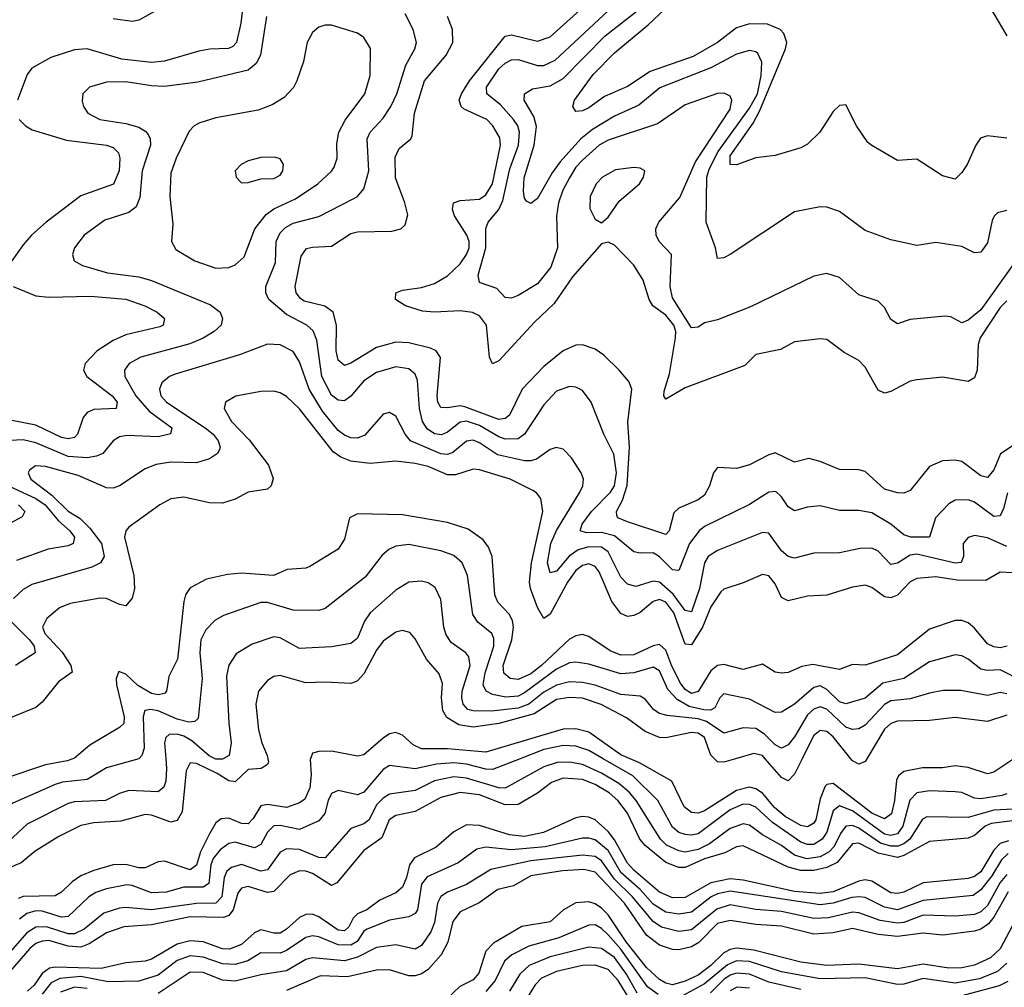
# Model space of a CAD drawing. Header units: inches. Extents: x 1308407 to 1441228, y 959628 to 1036311.
# Tile 466 of 656: x 1390800 to 1393863, y 989289 to 992301. Entities that reach past the tile are written whole.
import ezdxf

# ---------------------------------------------------------------- set-up
doc = ezdxf.new("R2010")
doc.units = ezdxf.units.IN
doc.header["$MEASUREMENT"] = 0
doc.layers.add('B3998', color=7, linetype='Continuous')
doc.layers.add('B3999', color=7, linetype='Continuous')

msp = doc.modelspace()

# ---------------------------------------------------------------- linework, layer by layer
at = {"layer": 'B3998', "color": 5}
for points, elevation in [([(1391170.5, 990000), (1391170, 989999.4), (1391070, 989971.9), (1391010, 989935.2), (1390932.4, 989927.6), (1390910, 989919.6), (1390778.4, 989861.6), (1390708.7, 989811.3), (1390690, 989806.7), (1390550, 989825.4), (1390519, 989821), (1390492.6, 989807.4), (1390393.1, 989726.9), (1390330, 989706.4), (1390310, 989709.5), (1390290, 989724.5), (1390241.2, 989781.2), (1390170, 989829.3), (1390130, 989848.1), (1390110, 989852.3), (1390070, 989845.5), (1390040.2, 989830), (1390015.4, 989804.6), (1390000, 989743.6)], 2940), ([(1390964.6, 990000), (1390946.9, 989993.1), (1390879.4, 989980.6), (1390750, 989937.3), (1390730, 989925.7), (1390690, 989884.1), (1390670, 989879.2), (1390650, 989883.4), (1390570, 989920.6), (1390530, 989925.4), (1390490, 989918), (1390391.3, 989868.7), (1390339.8, 989820.2), (1390310, 989803.9), (1390270.5, 989809.5), (1390230, 989826.5), (1390090, 989924.2), (1390050, 989941.9), (1390030, 989942.6), (1390009.3, 989930.7), (1390000, 989919.5)], 2920), ([(1391571.6, 990000), (1391573.5, 989990), (1391570, 989982), (1391550.3, 989970), (1391510, 989966.2), (1391470, 989928.5), (1391450, 989931.1), (1391414.4, 989954.4), (1391350, 989985), (1391330, 989987.5), (1391317.4, 989962.6), (1391304.7, 989835.3), (1391290, 989807.8), (1391270, 989802.3), (1391210, 989824.3), (1391190, 989826.9), (1391114.2, 989805.8), (1391030, 989800.1), (1390990, 989792.5), (1390921.7, 989758.3), (1390848.1, 989711.9), (1390804.3, 989675.7), (1390730, 989645.1)], 2980), ([(1391254.1, 990000), (1391256.7, 989970), (1391254.2, 989930), (1391248.4, 989911.6), (1391230, 989897.1), (1391139.3, 989900.7), (1391110, 989891.9), (1391066.4, 989870), (1390970, 989865.7), (1390950, 989860.7), (1390823.3, 989796.7), (1390750, 989728.8)], 2960), ([(1391703.8, 990000), (1391702.8, 989997.2), (1391705.9, 989950), (1391702.2, 989910), (1391686.2, 989873.8), (1391670, 989862.7), (1391630, 989848.5), (1391570, 989857.7), (1391550, 989853.7), (1391526.3, 989813.7), (1391510, 989797.9), (1391490, 989799), (1391450, 989814.8), (1391426.5, 989813.5), (1391410, 989800.5), (1391390, 989765.9), (1391361.9, 989710), (1391350, 989668.8), (1391330, 989654.7), (1391250, 989680.9), (1391230, 989678.7), (1391190, 989660.7), (1391170, 989660.2), (1391129.4, 989670.6), (1391090, 989669.6), (1391030, 989652.7), (1390990, 989636), (1390963.1, 989616.9), (1390930, 989584.4), (1390910, 989573.3), (1390810, 989570.8), (1390795.2, 989564.8)], 3020), ([(1392356.1, 990000), (1392270, 989966.9), (1392250, 989967.6), (1392190, 989983.5), (1392150, 989987.2), (1392096.4, 989983.6), (1392030, 989969), (1391950, 989978.7), (1391930, 989966.9), (1391870, 989896.2), (1391850, 989887.7), (1391790, 989901.2), (1391770, 989891.4), (1391758.8, 989870), (1391748.7, 989830), (1391730, 989806.4), (1391670, 989780.3), (1391610, 989791.8), (1391590, 989790.8), (1391570, 989771.6), (1391550, 989732.7), (1391530, 989723), (1391470, 989740.6), (1391450, 989735.8), (1391423.6, 989716.4), (1391401.9, 989690), (1391394.3, 989670), (1391388.1, 989611.9), (1391370, 989599.8), (1391310, 989600.1), (1391254.8, 989585.2), (1391210, 989583), (1391150, 989605.4), (1391132.8, 989607.2), (1391070, 989595.4), (1391036.3, 989583.7), (1391014.7, 989570), (1390950, 989509.3), (1390930, 989506.7), (1390870, 989526), (1390850, 989526.7), (1390821.6, 989518.4), (1390799.3, 989500.7)], 3040), ([(1391432.2, 990000), (1391430, 989998.8), (1391410, 989999), (1391407.8, 990000)], 2960), ([(1393870, 989890.8), (1393854.5, 989885.5), (1393790, 989875.2), (1393770, 989877.6), (1393730, 989894.9), (1393710, 989897), (1393630, 989899.9), (1393590, 989893.5), (1393568.6, 989871.4), (1393546.6, 989790), (1393530, 989765.9), (1393510, 989760.8), (1393490, 989765.5), (1393390, 989837.4), (1393350, 989853.9), (1393330, 989837.7), (1393310, 989771.1), (1393296.4, 989750), (1393270, 989733.6), (1393250, 989732.9), (1393230, 989740.9), (1393141.3, 989801.3), (1393090, 989848.9), (1393070, 989857.6), (1393050, 989858.3), (1393010, 989841.3), (1392910, 989766.8), (1392890, 989762.1), (1392870, 989764.5), (1392850, 989770.7), (1392830, 989786.6), (1392784.5, 989870), (1392706.7, 989946.7), (1392614.9, 990000)], 3040), ([(1393892.7, 990000), (1393830, 989958.7), (1393810, 989953.4), (1393750, 989972.9), (1393710, 989977.6), (1393670, 989972.1), (1393608.4, 989971.6), (1393550, 989960.6), (1393533.2, 989946.8), (1393526.9, 989933.1), (1393521.2, 989870), (1393511.5, 989828.5), (1393490, 989812.6), (1393450, 989830.2), (1393330, 989923.2), (1393310, 989920.1), (1393305.8, 989914.2), (1393290, 989875), (1393276.2, 989810), (1393270, 989799.2), (1393250, 989788.3), (1393230, 989792.7), (1393180.7, 989820.7), (1393148.2, 989848.2), (1393110, 989893.4), (1393090, 989906.7), (1393070, 989911.2), (1393030, 989900.9), (1392930, 989837.5), (1392910, 989830.6), (1392890, 989832.4), (1392866.8, 989850), (1392828.4, 989930), (1392727.4, 989987.4), (1392698.8, 990000)], 3020), ([(1393026.6, 990000), (1392990, 989989.5), (1392970, 989990.5), (1392960.9, 990000)], 2980), ([(1393233.7, 990000), (1393210, 989952.4), (1393190, 989931.6), (1393170, 989941.8), (1393119, 990000)], 2980), ([(1393434.9, 990000), (1393430, 989991.9), (1393410, 989983), (1393390, 989994), (1393385.1, 990000)], 2980), ([(1393890, 989843), (1393830, 989840.2), (1393750, 989817), (1393621.2, 989818.8), (1393608.1, 989811.9), (1393568.8, 989750), (1393550, 989735.4), (1393531.6, 989728.4), (1393510, 989727.8), (1393477.2, 989737.2), (1393410, 989784.1), (1393390, 989792.4), (1393370, 989790.3), (1393352.7, 989767.3), (1393333.4, 989726.6), (1393318.1, 989710), (1393290, 989694.9), (1393248.5, 989688.5), (1393210, 989700.4), (1393169.6, 989729.6), (1393110, 989762.9), (1393070, 989793), (1393050, 989797.7), (1393010, 989783.3), (1392945.3, 989734.7), (1392910, 989717.7), (1392870, 989709.7), (1392850, 989713.6), (1392811.5, 989731.5), (1392793.4, 989750), (1392717.4, 989870), (1392695.6, 989895.6), (1392663.3, 989923.3), (1392610, 989955.4), (1392550, 989982), (1392510, 989989.7), (1392471.8, 989988.2), (1392430, 989974.9), (1392310, 989908.2), (1392290, 989909.2), (1392190, 989939.2), (1392150, 989944.1), (1392090, 989931.7), (1392030, 989901.3), (1391950, 989889.9), (1391930, 989877.5), (1391910, 989856.6), (1391887.2, 989810), (1391870, 989797), (1391830, 989783), (1391750, 989691.7), (1391730, 989692.5), (1391670, 989717.9), (1391630, 989719.9), (1391610, 989709.4), (1391570, 989654.5), (1391550, 989650.3), (1391490, 989670.6), (1391458.2, 989661.8), (1391444.4, 989650), (1391435.6, 989630), (1391428.2, 989570), (1391410, 989550.9), (1391350, 989549.1), (1391210, 989530), (1391130, 989537.5), (1391110, 989534.9), (1391061.1, 989518.9), (1391000.1, 989470), (1390970, 989454.7), (1390950, 989454.6), (1390883.3, 989476.7), (1390850, 989475.9), (1390821.8, 989458.1), (1390770, 989399.1)], 3060), ([(1393930, 989812.1), (1393821.4, 989798.6), (1393803.1, 989790), (1393770, 989761.6), (1393750, 989753.2), (1393630, 989742.4), (1393550, 989698.4), (1393530, 989693), (1393470, 989705.7), (1393410, 989737.1), (1393390, 989734.7), (1393343.1, 989676.9), (1393310, 989661.2), (1393270, 989651.9), (1393230, 989651.8), (1393190, 989662.4), (1393050, 989728.5), (1393030, 989726.1), (1392992.8, 989707.2), (1392930, 989688.8), (1392870, 989661.7), (1392850, 989661.4), (1392810, 989677.6), (1392745.7, 989730), (1392728.8, 989750), (1392690.4, 989830.4), (1392659.9, 989870), (1392633.6, 989893.6), (1392590, 989919.6), (1392550, 989935.8), (1392490, 989939.7), (1392453.5, 989926.5), (1392410, 989893.2), (1392350, 989857.6), (1392310, 989856.2), (1392230, 989888.1), (1392170, 989895), (1392110, 989879.9), (1392030, 989835.7), (1391970, 989823.5), (1391949.1, 989810), (1391926.5, 989753.5), (1391870, 989714.1), (1391786.2, 989613.8), (1391770, 989605.8), (1391710, 989643.3), (1391690, 989650.6), (1391670, 989651), (1391641.5, 989638.5), (1391590, 989586.9), (1391570, 989583.7), (1391510, 989602.7), (1391490, 989597.7), (1391478.2, 989581.8), (1391463.3, 989530), (1391450, 989512.6), (1391433.9, 989506.1), (1391330, 989508.1), (1391210, 989483.3), (1391123.5, 989476.5), (1391070, 989457.8), (1391016.1, 989423.9), (1390990, 989413.7), (1390950, 989416.4), (1390890, 989433.9), (1390870, 989432.7), (1390850, 989424.8), (1390830.8, 989409.2), (1390770, 989338.9)], 3080), ([(1393875.2, 989744.8), (1393850, 989735.8), (1393830, 989715.7), (1393790, 989648.3), (1393770, 989633.7), (1393750, 989627.3), (1393610, 989613.7), (1393550, 989585.2), (1393530, 989580.8), (1393510, 989582.8), (1393450, 989618.5), (1393430, 989622.8), (1393410, 989618.9), (1393330, 989585.7), (1393290, 989580.2), (1393210, 989586.7), (1393050, 989621.6), (1393010, 989626.2), (1392950, 989613.3), (1392870, 989568.3), (1392830, 989567.4), (1392790, 989584.9), (1392710, 989653.7), (1392690, 989674.9), (1392650, 989748), (1392630, 989773.8), (1392590, 989809.6), (1392570, 989818.1), (1392550, 989819.9), (1392530, 989815.7), (1392429.4, 989770), (1392370, 989758.5), (1392323.5, 989763.5), (1392230, 989792.4), (1392190, 989794.2), (1392150, 989772.6), (1392095.3, 989724.7), (1392027.9, 989692.1), (1392012.2, 989670), (1392003.1, 989630), (1391990, 989599.9), (1391970, 989583.1), (1391919.7, 989560.3), (1391879.5, 989530), (1391850, 989517.4), (1391836.7, 989503.3), (1391823.4, 989476.6), (1391810, 989464.1), (1391790, 989466.8), (1391730, 989508.4), (1391710, 989515.8), (1391690, 989514.8), (1391670, 989505.4), (1391630, 989469.2), (1391610, 989457.6), (1391590, 989457.4), (1391550, 989467.6), (1391530, 989458.5), (1391490, 989422.3), (1391452.5, 989407.5), (1391430, 989408.5), (1391370, 989430), (1391330, 989433.7), (1391290, 989422.7), (1391210, 989376.6), (1391190, 989370.2), (1391130, 989365.1), (1391053, 989347), (1390910, 989351.3), (1390892.2, 989347.8), (1390870, 989331.4), (1390844.7, 989295.3), (1390823.6, 989276.4)], 3120), ([(1393874.8, 989705.2), (1393854.1, 989685.9), (1393824.1, 989635.9), (1393790, 989591.7), (1393766, 989574), (1393610, 989559.2), (1393530, 989530), (1393490, 989538.1), (1393430, 989567.7), (1393410.2, 989570.2), (1393388.2, 989568.2), (1393330, 989550), (1393290, 989545.3), (1393010, 989587.6), (1392970, 989579.5), (1392950.5, 989570), (1392890, 989522.5), (1392850, 989515.8), (1392810, 989523), (1392770, 989547.1), (1392730, 989592.9), (1392670, 989645.5), (1392630, 989714.3), (1392590, 989747.2), (1392570, 989753.3), (1392550, 989752.7), (1392434.2, 989725.8), (1392330, 989716.3), (1392250, 989724.9), (1392221.9, 989718.1), (1392164.1, 989675.9), (1392067.7, 989632.3), (1392050, 989609.8), (1392036.9, 989530), (1392030, 989518.1), (1392010, 989507.9), (1391950, 989497.1), (1391880.1, 989470), (1391870, 989463.4), (1391849.2, 989430.8), (1391830, 989419.6), (1391790, 989421.3), (1391730, 989446.1), (1391710, 989448.9), (1391690, 989443.7), (1391630, 989403.4), (1391610, 989394.9), (1391550, 989395.7), (1391509.4, 989370.6), (1391470, 989359.1), (1391430, 989362.1), (1391370, 989382.8), (1391330, 989386.3), (1391290, 989371.8), (1391230, 989326.6), (1391170, 989308.1), (1391074.7, 989305.3), (1390990, 989322.5), (1390924.3, 989315.7), (1390897.9, 989302.1), (1390870, 989267.2)], 3140), ([(1393870, 989640.1), (1393850, 989614.5), (1393810, 989543.1), (1393790, 989523.4), (1393770, 989515.2), (1393710.1, 989509.9), (1393610, 989512.7), (1393550, 989490.6), (1393530, 989488), (1393476.5, 989496.5), (1393410, 989520.2), (1393390, 989523), (1393315.4, 989504.7), (1393270, 989502.5), (1393170, 989524.4), (1393090, 989530.4), (1393010, 989545), (1392967.9, 989532.1), (1392890, 989467.2), (1392850, 989461.8), (1392796.3, 989476.3), (1392770, 989493), (1392706.4, 989570), (1392650, 989625), (1392610, 989681.8), (1392590, 989695.3), (1392550, 989700.3), (1392390, 989682.7), (1392264.9, 989655.1), (1392190, 989608.8), (1392130, 989584.5), (1392110, 989570.8), (1392099.6, 989550), (1392089.8, 989490.2), (1392078.6, 989461.5), (1392050, 989418.3), (1392030, 989406.9), (1391970, 989420.8), (1391910, 989412.8), (1391850, 989382), (1391810, 989370.5), (1391710, 989380.4), (1391690, 989374.8), (1391630, 989339.5), (1391550, 989327.3), (1391470, 989307.7), (1391430, 989311.1), (1391370, 989334.3), (1391330, 989335.9), (1391230.6, 989269.4)], 3160), ([(1393874.4, 989585.6), (1393830, 989507.1), (1393813.6, 989486.4), (1393790, 989469.7), (1393770, 989462.9), (1393671.1, 989451.1), (1393610, 989456.7), (1393530, 989446.8), (1393470, 989453), (1393390, 989471.8), (1393330, 989457.8), (1393270, 989454.2), (1393170, 989479), (1393090, 989484.6), (1393010, 989496.6), (1392970, 989487.5), (1392911.9, 989428.1), (1392890, 989415.1), (1392850, 989405.7), (1392830, 989406.6), (1392790, 989419.8), (1392750, 989451.2), (1392680.8, 989550), (1392590, 989647.3), (1392555, 989655), (1392488.7, 989651.3), (1392390, 989636.1), (1392335.9, 989604.1), (1392287, 989593), (1392228.5, 989551.5), (1392170, 989523.9), (1392146.6, 989493.4), (1392131, 989429), (1392110.5, 989390), (1392070, 989344.3), (1392050, 989330.3), (1392030, 989324.2), (1392010, 989324.8), (1391950, 989342.7), (1391910, 989341.6), (1391818.9, 989321.1), (1391735.7, 989324.3), (1391630, 989279.1)], 3180), ([(1393905.9, 989514.1), (1393850, 989408.3), (1393819.5, 989380.5), (1393770, 989357.2), (1393730, 989348.9), (1393690, 989347.8), (1393610, 989360.6), (1393530, 989346.3), (1393410, 989360.8), (1393310, 989356.5), (1393230, 989367.2), (1393083.7, 989403.7), (1393030, 989410.4), (1393010, 989406.6), (1392990, 989395.7), (1392950, 989356.5), (1392910, 989326.9), (1392870, 989307.5), (1392830, 989296.5), (1392810, 989301.3), (1392790, 989313.2), (1392750, 989349.9), (1392685.9, 989430), (1392630, 989514.4), (1392610, 989535.1), (1392590, 989548.5), (1392570, 989554.6), (1392530, 989551.3), (1392491.5, 989530), (1392450, 989492.3), (1392362.2, 989477.8), (1392273.8, 989426.2), (1392250, 989401.5), (1392227.7, 989332.3), (1392210, 989312), (1392169.3, 989290.7), (1392127.8, 989252.2)], 3220), ([(1392786.2, 989266.2), (1392752.5, 989290), (1392670, 989407.3), (1392630, 989452), (1392610, 989472), (1392590, 989482.6), (1392570, 989482.3), (1392477.3, 989442.7), (1392383, 989417), (1392330.7, 989389.3), (1392308, 989370), (1392279.1, 989310), (1392250, 989275.4)], 3240), ([(1392720.3, 989270), (1392687.4, 989330), (1392650, 989381.8), (1392610, 989409.1), (1392570, 989413.3), (1392450, 989383.1), (1392384, 989356), (1392355.2, 989330), (1392323.7, 989276.3)], 3260), ([(1392710, 989229.6), (1392661.7, 989310), (1392630, 989344.1), (1392590, 989357.4), (1392550, 989356.7), (1392470, 989338.1), (1392423.3, 989316.7), (1392403.3, 989296.7), (1392374.3, 989250)], 3280), ([(1393870, 989363.9), (1393841.7, 989338.3), (1393785, 989315), (1393710, 989301), (1393610, 989316), (1393550, 989298.6), (1393530, 989297.7), (1393430, 989318.4), (1393290, 989315.4), (1393170, 989336.6), (1393070, 989368.6), (1393030, 989371.3), (1393001.8, 989358.2), (1392930, 989299.2), (1392850, 989255.5)], 3240), ([(1393230, 989281.9), (1393130, 989305.1), (1393070, 989329.1), (1393030, 989332.5), (1393010, 989325.9), (1392990, 989312.4), (1392949, 989271)], 3260), ([(1393873.5, 989306.5), (1393846.3, 989293.7), (1393730, 989262.5)], 3260), ([(1391010, 989285.4), (1390970, 989289.3), (1390926.2, 989273.8)], 3160), ([(1393070, 989286.2), (1393031, 989289), (1393010, 989277.4)], 3280)]:
    msp.add_lwpolyline(points, dxfattribs=dict(at, elevation=elevation))
at = {"layer": 'B3999', "color": 5}
for points, elevation in [([(1393870, 991425.5), (1393850, 991404.2), (1393787.2, 991310), (1393781.3, 991290), (1393778.5, 991210), (1393770, 991186), (1393750, 991173.9), (1393670, 991187.7), (1393590, 991179.4), (1393570, 991175.5), (1393510, 991143.4), (1393490, 991137.5), (1393470, 991147.6), (1393430, 991218.5), (1393410, 991239.8), (1393364.1, 991264.1), (1393310, 991304.8), (1393290, 991307.6), (1393210, 991297.3), (1393166, 991274), (1393090, 991258.8), (1393055.7, 991224.3), (1392870, 991154.2), (1392810, 991119.2), (1392803.2, 991130), (1392804.5, 991144.5), (1392821.5, 991198.5), (1392839.7, 991310), (1392840.4, 991330), (1392835, 991350), (1392810, 991380.3), (1392769.3, 991410), (1392757.7, 991430), (1392738.8, 991490), (1392710, 991536.2), (1392650, 991599.2), (1392630, 991608.4), (1392610, 991603), (1392519.7, 991500.3), (1392462.5, 991417.5), (1392401, 991359), (1392290, 991238.6), (1392270, 991229), (1392261.5, 991250), (1392251.4, 991350), (1392230, 991379.2), (1392208.6, 991388.6), (1392170, 991394.8), (1392090, 991389.9), (1392053, 991393), (1391999.7, 991410), (1391968.9, 991430), (1391970, 991450.2), (1391990, 991458.7), (1392050, 991467.3), (1392090, 991479.5), (1392130, 991503.4), (1392170, 991540.7), (1392190, 991570), (1392197.4, 991590), (1392198.3, 991610), (1392190.3, 991630.3), (1392151.8, 991690), (1392146, 991710), (1392148.7, 991730), (1392170, 991737.8), (1392230, 991742.4), (1392250, 991755.1), (1392270.9, 991790), (1392295.8, 991910), (1392293.3, 991933.3), (1392271.6, 991970), (1392253.3, 991990), (1392182.3, 992022.3), (1392172.5, 992030), (1392167.2, 992050), (1392174.1, 992070), (1392198.9, 992110), (1392310, 992249.6), (1392330, 992253.7), (1392410, 992234.2), (1392450, 992247.5), (1392696.7, 992470)], 2780), ([(1393870, 991931.6), (1393810, 991939.3), (1393788.7, 991931.3), (1393773.6, 991910), (1393746.7, 991850), (1393730, 991824.4), (1393710, 991804.4), (1393670, 991814.8), (1393590, 991866.9), (1393530, 991862.4), (1393450, 991908.5), (1393438.4, 991918.4), (1393402.8, 991970), (1393370, 992035.1), (1393350, 992033.3), (1393330, 992014.3), (1393289.2, 991950), (1393250, 991913.1), (1393230, 991901.8), (1393150, 991877.6), (1393090, 991870.8), (1393030, 991848.7), (1393010, 991849.7), (1393010, 991877.2), (1393081.1, 991978.9), (1393102.1, 992017.9), (1393182.3, 992210), (1393186.5, 992230), (1393177.1, 992257.1), (1393165, 992270), (1393126.4, 992286.4), (1393070, 992287.2), (1393030, 992274.7), (1392970, 992229.3), (1392894.2, 992185.8), (1392760.7, 992139.3), (1392690, 992093.1), (1392618.8, 992061.2), (1392570, 992025.8), (1392550, 992017.3), (1392530, 992015.1), (1392520.4, 992030), (1392525.7, 992050), (1392583.5, 992130), (1392650, 992196.9), (1392755.2, 992284.8), (1392909.4, 992430.6)], 2720), ([(1393790, 992387.8), (1393870.3, 992250.3)], 2720), ([(1391492.7, 992332.7), (1391487.8, 992290), (1391474.2, 992230), (1391462.7, 992217.3), (1391449.3, 992210.7), (1391391.3, 992208.7), (1391357.3, 992202.7), (1391250, 992171), (1391210, 992167.5), (1391117.5, 992177.5), (1391010, 992209.4), (1390970, 992207), (1390896.7, 992183.3), (1390836.9, 992150), (1390823.2, 992130), (1390793.1, 992050)], 2820), ([(1391230, 992332.2), (1391170, 992299.3), (1391150, 992295.3), (1391090, 992303.6)], 2780), ([(1393890, 991538.5), (1393790, 991397.5), (1393750, 991365), (1393730, 991357.3), (1393696.1, 991376.1), (1393677.6, 991377.6), (1393570, 991367.1), (1393530, 991354), (1393510, 991367), (1393490, 991405.1), (1393470, 991423.9), (1393410, 991444.5), (1393350, 991498.5), (1393310, 991510.8), (1393270, 991502), (1393073, 991407), (1392970, 991366.2), (1392930, 991356.8), (1392910, 991343.1), (1392890, 991341.8), (1392830, 991434.4), (1392822.7, 991470), (1392827.1, 991570), (1392789, 991610), (1392779.1, 991630), (1392778.6, 991650), (1392788.1, 991670), (1392853.1, 991746.9), (1392901.9, 991858.1), (1393010, 992022.2), (1393015.2, 992050), (1393010, 992062), (1392991.6, 992071.6), (1392970, 992070.4), (1392870, 992035.8), (1392783.3, 991976.7), (1392630, 991925.8), (1392602.3, 991910), (1392550, 991863), (1392530, 991841.7), (1392510, 991808.7), (1392489.2, 991770), (1392475.7, 991730), (1392469.3, 991689.3), (1392472.5, 991590), (1392451.5, 991530), (1392410, 991478.4), (1392350, 991441.9), (1392330, 991433.6), (1392310, 991435.3), (1392284.2, 991464.2), (1392230, 991482.4), (1392225.5, 991505.5), (1392249.7, 991590), (1392249.5, 991650.5), (1392256.6, 991670), (1392290, 991709.6), (1392302.4, 991737.6), (1392324, 991836), (1392351.1, 991910), (1392354.9, 991950), (1392349.2, 991970), (1392335.4, 991990), (1392295.4, 992035.4), (1392252.7, 992070), (1392252.1, 992090), (1392290, 992147.3), (1392310, 992165), (1392330, 992175.2), (1392350, 992177.1), (1392410, 992158.3), (1392430, 992157.5), (1392465.4, 992174.6), (1392630.8, 992329.2)], 2760), ([(1393870, 991706.4), (1393841.1, 991698.9), (1393830.7, 991689.3), (1393824.7, 991675.3), (1393810, 991606.3), (1393790, 991576.4), (1393770, 991574.5), (1393730, 991594.8), (1393650, 991607.3), (1393590, 991598), (1393510, 991615.1), (1393430, 991644.2), (1393350, 991703.1), (1393310, 991716.8), (1393290, 991717.8), (1393210, 991702), (1393010, 991569.8), (1392990, 991559.1), (1392970, 991557.2), (1392964.1, 991590), (1392935, 991670), (1392936.8, 991810), (1392944.3, 991835.7), (1392972.5, 991890), (1393070, 992024.7), (1393094.4, 992070), (1393106.4, 992126.4), (1393108.2, 992168.2), (1393095.8, 992195.8), (1393090, 992201), (1393070, 992204.9), (1393030, 992193.3), (1392949.6, 992150.4), (1392791.5, 992088.5), (1392725.4, 992034.6), (1392650, 991999.9), (1392581.2, 991958.8), (1392545.3, 991930), (1392481.4, 991858.6), (1392456, 991824), (1392410, 991744.4), (1392390, 991728.3), (1392376.1, 991736.1), (1392370, 991744.5), (1392366.8, 991766.8), (1392368.5, 991808.5), (1392400.3, 991910), (1392407.8, 991967.8), (1392398.8, 991998.8), (1392369.4, 992050), (1392369.9, 992070), (1392395.1, 992084.9), (1392450, 992095.1), (1392490, 992117.6), (1392620.8, 992250), (1392730, 992334.9)], 2740), ([(1391567.8, 992310), (1391548.9, 992190), (1391535.7, 992164.3), (1391510, 992143.7), (1391353.9, 992106.1), (1391250, 992093), (1391210, 992094.6), (1391130, 992106.7), (1391070, 992106.5), (1391016.4, 992090), (1390995.6, 992070), (1390993.5, 992046.5), (1390998, 992030), (1391011.6, 992010), (1391048.4, 991990), (1391130, 991977.2), (1391170, 991965.7), (1391192.1, 991952.1), (1391200.6, 991940.6), (1391205.9, 991930), (1391206.6, 991910), (1391180.1, 991830), (1391173.3, 991746.7), (1391162.3, 991717.7), (1391139.2, 991700.8), (1391064, 991676), (1391000.2, 991630), (1390970.2, 991590), (1390964.4, 991570), (1390968.8, 991550), (1390995.2, 991535.2), (1391072.6, 991512.6), (1391170, 991500.3), (1391210, 991489.2), (1391393.2, 991413.2), (1391423.2, 991390), (1391431, 991370), (1391426, 991350), (1391404.1, 991330), (1391370, 991309), (1391328.6, 991291.4), (1391176.1, 991250), (1391139.7, 991230), (1391125.7, 991210), (1391126.5, 991190), (1391160.9, 991130), (1391202.2, 991082.2), (1391273.3, 991030), (1391268.7, 991011.3), (1391230, 991001.9), (1391133.9, 991006.1), (1391110, 991002.5), (1391090.6, 990989.4), (1391057.8, 990950), (1391038.6, 990941.4), (1391010, 990936.4), (1390950, 990941.3), (1390850, 990983.4), (1390810, 990992.6), (1390768.9, 990991.1)], 2840), ([(1393872.4, 990827.6), (1393860.5, 990779.5), (1393850, 990756.1), (1393830, 990754.5), (1393770, 990798.5), (1393750, 990806.3), (1393710, 990804.7), (1393690, 990794), (1393648.8, 990750), (1393630.2, 990690), (1393572.3, 990690), (1393550, 990697), (1393510, 990730.4), (1393450, 990765.4), (1393410, 990773.2), (1393350, 990772.6), (1393290, 990786.8), (1393250, 990783.2), (1393210, 990772), (1393190, 990784.2), (1393170, 990815.3), (1393151.9, 990831.9), (1393130, 990829.9), (1393070, 990791), (1392930, 990723.3), (1392913.3, 990710), (1392883.6, 990670), (1392850, 990586.3), (1392830, 990587.9), (1392790, 990628.1), (1392770, 990640.5), (1392730, 990639.9), (1392710, 990644.3), (1392650, 990694.1), (1392610, 990704), (1392562.8, 990702.8), (1392543.6, 990710), (1392549.6, 990730), (1392578.3, 990770), (1392637.8, 990830), (1392650.2, 990850), (1392656.2, 990890), (1392648.3, 990948.3), (1392616.7, 991010), (1392577.7, 991110), (1392550, 991146), (1392530, 991156.8), (1392510, 991158.7), (1392470, 991144), (1392430, 991101.8), (1392370.1, 991010), (1392350, 990995.9), (1392310, 990994.6), (1392290, 991001.9), (1392230, 991037.7), (1392190, 991050.4), (1392170, 991047.7), (1392130, 991016.5), (1392111.6, 991008.4), (1392090, 991011.7), (1392067.1, 991027.1), (1392052.8, 991050), (1392043.8, 991090), (1392037.6, 991177.6), (1392030, 991197.3), (1392010, 991213.9), (1391970, 991219.7), (1391910, 991202.2), (1391870, 991175.9), (1391830, 991128.5), (1391810, 991114.5), (1391790, 991115.9), (1391770, 991131.9), (1391739.4, 991190), (1391723.5, 991303.5), (1391712.5, 991332.5), (1391693, 991350), (1391630, 991382.8), (1391574.7, 991430), (1391564.9, 991450), (1391565.8, 991470), (1391595.3, 991544.7), (1391597.5, 991610), (1391610, 991637.5), (1391626.3, 991653.7), (1391650, 991666.9), (1391730, 991687.8), (1391837.4, 991742.6), (1391850, 991750.2), (1391870, 991774), (1391885.8, 991830), (1391880.9, 991930), (1391889.6, 991950.4), (1391930, 991994.1), (1391954.6, 992030), (1391973, 992070), (1392000.6, 992159.4), (1392028.5, 992210), (1392033.7, 992230), (1392024.1, 992270), (1391998.3, 992318.3)], 2840), ([(1393890, 990975.4), (1393850.4, 990949.6), (1393830, 990899.3), (1393810, 990875.9), (1393790, 990880.7), (1393730, 990925.5), (1393710, 990929.9), (1393670, 990927.2), (1393630, 990909.8), (1393570, 990834.8), (1393550, 990827.2), (1393530, 990827.3), (1393490, 990839), (1393430, 990893.7), (1393410, 990899.4), (1393350, 990900.2), (1393290, 990925.7), (1393254.7, 990934.7), (1393210, 990922.9), (1393150, 990951.8), (1393130, 990946.5), (1393070, 990915.4), (1393030, 990903), (1392970, 990906.2), (1392957.5, 990890), (1392946, 990850), (1392930, 990820.3), (1392910, 990805.8), (1392850, 990780.3), (1392834.5, 990765.5), (1392820.5, 990710), (1392810, 990697.8), (1392690, 990737.2), (1392660.3, 990750), (1392657.4, 990757.4), (1392655.8, 990770), (1392675.1, 990804.9), (1392689.7, 990850.3), (1392696.5, 990970), (1392691.9, 991048.1), (1392703.6, 991150), (1392694.8, 991174.8), (1392664.6, 991210), (1392616.3, 991256.3), (1392590, 991274.9), (1392550, 991288.2), (1392530, 991287.3), (1392490, 991269.4), (1392430, 991220.8), (1392362.3, 991150), (1392323.8, 991070), (1392310, 991058.7), (1392290, 991056.5), (1392184.4, 991095.6), (1392170, 991098.6), (1392130, 991092.3), (1392110, 991093.9), (1392100.5, 991110), (1392098.2, 991130), (1392109, 991249), (1392095.7, 991270), (1392077.6, 991277.6), (1392010, 991294.2), (1391970, 991296.7), (1391910, 991280.6), (1391830, 991231.9), (1391810, 991224), (1391790, 991240.9), (1391784.3, 991270), (1391785, 991350), (1391774.4, 991390), (1391748.5, 991408.5), (1391684.8, 991424.8), (1391672.7, 991432.7), (1391660.1, 991450), (1391656.3, 991470), (1391675.5, 991564.5), (1391692.1, 991587.9), (1391710, 991592.8), (1391770, 991595.8), (1391830, 991635.2), (1391850, 991639.9), (1391957.5, 991642.5), (1391985.1, 991650), (1391998.4, 991661.6), (1392007.3, 991692.7), (1391997.9, 991730), (1391968.3, 991808.3), (1391967.2, 991872.8), (1391980.1, 991899.9), (1392016, 991930), (1392020.9, 991939.1), (1392028.1, 992010), (1392059.2, 992110), (1392126.6, 992190), (1392146.8, 992230), (1392146, 992270), (1392130.4, 992310)], 2820), ([(1390798.2, 991990), (1390817.8, 991970), (1390837.9, 991957.9), (1390945.7, 991925.7), (1391070.1, 991910.1), (1391090, 991902.3), (1391106.6, 991886.6), (1391111.4, 991870), (1391108.8, 991830), (1391091.6, 991788.4), (1390990, 991752.6), (1390881.9, 991670), (1390836.1, 991630), (1390810, 991600.2), (1390774.8, 991550)], 2820), ([(1390779.6, 991470), (1390850, 991440.8), (1390890, 991437), (1391019.7, 991439.7), (1391130, 991430.5), (1391189.2, 991410), (1391227.1, 991390), (1391250.2, 991370), (1391246.3, 991350), (1391235.2, 991344.8), (1391130, 991319.2), (1391090, 991302.3), (1391041, 991270), (1391003.8, 991230), (1390998.3, 991210), (1391008.9, 991190), (1391087.3, 991130), (1391102.6, 991110), (1391099.5, 991090), (1391030, 991087.3), (1391010, 991078), (1390997.5, 991062.4), (1390979.2, 991010), (1390970, 991000.5), (1390950, 990995.4), (1390930, 991000.5), (1390850, 991038), (1390770, 991053.5)], 2820), ([(1393870, 990660.6), (1393810, 990687.5), (1393770, 990695), (1393750, 990689), (1393735, 990670), (1393735.4, 990630), (1393728.9, 990611.1), (1393710, 990608.5), (1393590, 990637.2), (1393570, 990633.5), (1393530, 990609), (1393510, 990605.2), (1393470, 990646.1), (1393450, 990655.7), (1393414.1, 990654.1), (1393350, 990640.5), (1393270, 990639.5), (1393210, 990624.5), (1393190, 990629.9), (1393170, 990647.7), (1393130, 990702), (1393110, 990703.8), (1392970, 990648.7), (1392941.7, 990630), (1392930, 990609.7), (1392914.2, 990530), (1392890, 990457), (1392870, 990461.6), (1392832.3, 990512.3), (1392790, 990549.3), (1392770, 990552.3), (1392716.7, 990536.7), (1392690, 990543.1), (1392670, 990564.9), (1392630, 990644), (1392610, 990658.7), (1392570, 990659.7), (1392537, 990650), (1392509.3, 990630.7), (1392470, 990584.3), (1392450, 990578.5), (1392442, 990610), (1392452.1, 990670), (1392469.8, 990710.2), (1392541.9, 990830), (1392551.2, 990850), (1392553.7, 990870), (1392546.2, 990890), (1392516.7, 990936.7), (1392490, 990963.8), (1392468.5, 990968.5), (1392450, 990962.9), (1392407.3, 990932.7), (1392390, 990927.1), (1392370, 990927.5), (1392286.2, 990946.2), (1392230, 990983.6), (1392210, 990991.6), (1392190, 990988.1), (1392147, 990953), (1392130, 990946.6), (1392110, 990949.1), (1392015.8, 990990), (1391999, 991010), (1391970, 991066.6), (1391950, 991078.2), (1391930, 991072.9), (1391872.8, 991007.2), (1391850, 990998.3), (1391830, 990999.2), (1391810, 991007), (1391790, 991022.3), (1391741.7, 991081.7), (1391700.2, 991150), (1391670, 991235.1), (1391650, 991267.5), (1391610, 991288.5), (1391570, 991290.7), (1391483.1, 991256.9), (1391282.9, 991197.1), (1391266, 991190), (1391241.6, 991170), (1391234.4, 991150), (1391239, 991130), (1391256, 991110), (1391376.4, 991030), (1391401, 991010), (1391416.9, 990990), (1391423.5, 990970), (1391420.2, 990959.8), (1391414.9, 990950), (1391390, 990933.7), (1391350, 990920.8), (1391270, 990923.1), (1391224.3, 990915.7), (1391190, 990902), (1391110.5, 990849.5), (1391090, 990842.7), (1391070, 990843.7), (1390981.9, 990881.9), (1390879.6, 990910), (1390848.3, 990911.7), (1390830, 990898), (1390826.2, 990890), (1390834, 990870), (1390900.1, 990820.1), (1390950, 990770.7), (1390987.5, 990747.5), (1391017.9, 990717.9), (1391053.8, 990670), (1391062.2, 990630), (1391051.1, 990610), (1391023.8, 990596.2), (1390837.2, 990542.8), (1390810, 990527), (1390780.7, 990499.3)], 2860), ([(1393890, 990579), (1393850, 990580.4), (1393805.3, 990554.7), (1393715.6, 990555.6), (1393650, 990566.2), (1393590, 990561.1), (1393570, 990550.4), (1393530, 990509.5), (1393510, 990500.6), (1393490, 990504.4), (1393450, 990532.8), (1393430, 990540.2), (1393390, 990534.5), (1393310, 990508.8), (1393250, 990506), (1393190, 990491.6), (1393170, 990502.2), (1393150, 990544.1), (1393130, 990569.9), (1393110, 990573.3), (1393050, 990547.3), (1392990, 990528.4), (1392980.7, 990519.3), (1392950, 990473.1), (1392923.9, 990410), (1392890, 990354.7), (1392870, 990356.5), (1392834.7, 990454.7), (1392810, 990487.7), (1392790, 990495.7), (1392770.7, 990489.3), (1392730, 990455.8), (1392710, 990445.6), (1392690, 990443.3), (1392670, 990451.8), (1392641.6, 990490), (1392602.1, 990582.1), (1392590, 990598.2), (1392570, 990606.4), (1392550, 990601.5), (1392530, 990585.8), (1392503.3, 990550), (1392450, 990450.4), (1392430, 990436.3), (1392410, 990470.6), (1392388.6, 990530), (1392386, 990550), (1392391.3, 990610), (1392427, 990770), (1392420.5, 990810), (1392407.5, 990827.6), (1392395.4, 990835.4), (1392325.6, 990870), (1392230, 990899.1), (1392210, 990901.1), (1392155.7, 990884.3), (1392130, 990883.4), (1392070, 990910.2), (1392030, 990919.5), (1391970, 990926.8), (1391890, 990918.8), (1391830, 990926.1), (1391798.4, 990938.4), (1391775, 990955), (1391670, 991089.3), (1391630, 991127.2), (1391610, 991139.1), (1391590, 991143.9), (1391550, 991143.4), (1391471.6, 991128.4), (1391439.5, 991110), (1391435.3, 991090), (1391458.1, 991050), (1391513.1, 990993.1), (1391573.9, 990913.9), (1391587.7, 990872.3), (1391582, 990850), (1391570, 990839.4), (1391510.1, 990829.9), (1391470, 990808.4), (1391430, 990795.9), (1391390, 990796.6), (1391310, 990814.1), (1391270, 990809.2), (1391235.5, 990790), (1391139.3, 990720.7), (1391129.3, 990710), (1391125.3, 990690), (1391155.1, 990570), (1391156.3, 990530), (1391150, 990499.7), (1391130, 990476.2), (1391110, 990480.2), (1391070, 990498.4), (1391050, 990500.2), (1390956.8, 990483.2), (1390923.2, 990470), (1390883.8, 990436.2), (1390870.8, 990410), (1390878.3, 990390), (1390931.7, 990331.7), (1390958.7, 990290), (1390963.2, 990270), (1390920.7, 990239.3), (1390870, 990175.9), (1390850, 990159.5), (1390750, 990119)], 2880), ([(1390764.4, 990850), (1390850, 990810.2), (1390879.3, 990790), (1390920.7, 990740.7), (1390956, 990710), (1390970.1, 990690), (1390966, 990670), (1390950, 990663.1), (1390888, 990652), (1390790, 990617.2)], 2840), ([(1390795.9, 990790), (1390815.4, 990770), (1390807, 990753), (1390730, 990711.4)], 2820), ([(1393871.6, 990350), (1393850, 990345.4), (1393830, 990348.1), (1393810, 990357.3), (1393770, 990406.2), (1393750, 990423.1), (1393730, 990430.4), (1393710, 990429.9), (1393630, 990403.9), (1393530, 990324), (1393430, 990291.2), (1393390, 990293.4), (1393350, 990278), (1393266.5, 990293.5), (1393233, 990287), (1393190, 990268.6), (1393170, 990266.1), (1393149.4, 990269.4), (1393110, 990294.4), (1393050, 990278.1), (1392990, 990293.7), (1392970, 990290.3), (1392950, 990273.2), (1392910, 990209), (1392890, 990203.5), (1392870, 990216), (1392855.6, 990235.6), (1392828.2, 990288.2), (1392810, 990337.9), (1392790, 990356.1), (1392770, 990351.9), (1392710, 990323.6), (1392670, 990322.5), (1392636, 990336), (1392570, 990380.7), (1392550, 990386.9), (1392530, 990383.1), (1392510, 990371.8), (1392423.1, 990290), (1392390, 990264.5), (1392350, 990247), (1392325.5, 990250), (1392306.2, 990266.2), (1392303.8, 990290), (1392330.6, 990370), (1392335.4, 990410), (1392332.4, 990430), (1392322.5, 990450), (1392287.5, 990487.5), (1392277.4, 990510), (1392269, 990630), (1392258.4, 990658.4), (1392241.6, 990681.6), (1392195.1, 990715.1), (1392130, 990735.1), (1391990, 990759.5), (1391850, 990762.6), (1391825.4, 990750), (1391810, 990683.6), (1391790, 990652), (1391701.7, 990598.3), (1391690, 990593.4), (1391631.3, 990588.7), (1391589.6, 990570.4), (1391490, 990577.2), (1391446.5, 990573.5), (1391381, 990559), (1391330, 990532.4), (1391315, 990510), (1391310.1, 990489.9), (1391290.1, 990309.9), (1391263.7, 990256.3), (1391256.4, 990210), (1391250, 990203.6), (1391230, 990199), (1391210, 990203.3), (1391167.6, 990227.6), (1391130, 990263.2), (1391108.5, 990271.5), (1391099.6, 990250), (1391100.8, 990230), (1391124.3, 990130), (1391123.1, 990110), (1391110, 990097.3), (1391018.1, 990041.9), (1390970, 990002.1), (1390964.6, 990000)], 2920), ([(1393910, 990246.8), (1393850, 990276.5), (1393810, 990274.4), (1393790, 990279.2), (1393750, 990310.4), (1393730, 990320.4), (1393710, 990323.8), (1393630, 990301.3), (1393550, 990250.3), (1393484.9, 990235.1), (1393430, 990188.6), (1393370, 990171.3), (1393350, 990176.9), (1393310, 990215.5), (1393290, 990226.5), (1393270, 990221.4), (1393210, 990169.5), (1393170, 990145.4), (1393150, 990143.7), (1393070, 990185), (1392990, 990201.7), (1392977.5, 990190), (1392961.7, 990158.3), (1392948.7, 990151.3), (1392927.7, 990152.3), (1392882.3, 990162.3), (1392844.6, 990184.6), (1392816, 990216), (1392790, 990274), (1392770, 990285.1), (1392710, 990267.7), (1392670, 990264.2), (1392570, 990294.1), (1392530, 990300.6), (1392510, 990298.5), (1392470, 990278.7), (1392370, 990205.3), (1392350, 990195.1), (1392311.7, 990191.7), (1392270, 990200.3), (1392250.3, 990210.3), (1392241.4, 990230), (1392247.5, 990267.5), (1392274.6, 990350), (1392274.4, 990374.4), (1392268.4, 990390), (1392225.1, 990425.1), (1392209.5, 990449.5), (1392192.2, 990570), (1392176.1, 990610), (1392150, 990632.7), (1392110, 990647), (1392010, 990666.8), (1391970, 990662), (1391948.4, 990651.6), (1391926.7, 990633.3), (1391874.3, 990565.7), (1391750, 990467.9), (1391730, 990461.6), (1391650, 990462.5), (1391570, 990486.4), (1391550, 990486.6), (1391433.8, 990446.2), (1391406.4, 990430), (1391378.6, 990401.4), (1391363.3, 990370), (1391360.5, 990330), (1391367.5, 990250), (1391354.4, 990125.6), (1391344.3, 990115.7), (1391326, 990114), (1391290, 990123.6), (1391230, 990149.4), (1391206.7, 990153.2), (1391189.4, 990150.6), (1391184, 990130), (1391186.6, 990033.4), (1391179.4, 990010), (1391170.5, 990000)], 2940), ([(1393870, 990202.1), (1393850, 990206.1), (1393810, 990196.9), (1393727.8, 990212.2), (1393672.1, 990212.1), (1393630, 990204.7), (1393570, 990186.6), (1393510, 990180.1), (1393490, 990169.1), (1393430, 990104.6), (1393410, 990093), (1393390, 990090.7), (1393370, 990098.6), (1393310, 990154), (1393290, 990161.7), (1393270, 990154.9), (1393250, 990136.5), (1393210, 990068.7), (1393190, 990043.2), (1393170, 990033.2), (1393150, 990042.9), (1393116.8, 990076.8), (1393090, 990094.4), (1393050, 990096), (1392990, 990080.1), (1392935.9, 990115.9), (1392910, 990124.7), (1392814.2, 990134.2), (1392790, 990140.4), (1392772.7, 990152.7), (1392745.8, 990185.8), (1392730, 990195), (1392670, 990200.2), (1392590, 990228.6), (1392550, 990236.9), (1392510, 990239.2), (1392470, 990229.5), (1392430, 990207.7), (1392383.9, 990170), (1392350, 990157.2), (1392267.8, 990147.8), (1392210, 990148.7), (1392193.6, 990153.6), (1392179.1, 990170), (1392174.6, 990190), (1392176.6, 990210), (1392200.8, 990290), (1392196.8, 990316.8), (1392187.5, 990330), (1392142.3, 990362.3), (1392126.2, 990386.2), (1392119, 990410), (1392110, 990496.2), (1392092.6, 990532.6), (1392070, 990547.4), (1392050, 990552.6), (1392010, 990549.2), (1391970, 990525.2), (1391890, 990454.5), (1391871.9, 990428.1), (1391850, 990375.1), (1391830, 990359.1), (1391770, 990348.6), (1391670, 990343.4), (1391610, 990376.4), (1391590, 990379.6), (1391523.3, 990356.7), (1391473.4, 990326.6), (1391450, 990291.1), (1391443.4, 990256.6), (1391450, 990111.3), (1391457.6, 990050), (1391450.8, 990010), (1391432.2, 990000)], 2960), ([(1390770.1, 990430), (1390830.4, 990370), (1390844.4, 990350), (1390847.3, 990330), (1390786.5, 990290)], 2860), ([(1392960.9, 990000), (1392950, 990011.5), (1392930, 990065.7), (1392910, 990079.9), (1392890, 990081.5), (1392810, 990065.5), (1392790, 990066.6), (1392745.3, 990085.3), (1392686.9, 990126.9), (1392608.7, 990168.7), (1392550, 990188.3), (1392510, 990190.9), (1392470, 990184.5), (1392399.9, 990140.1), (1392290, 990109.8), (1392210, 990098.6), (1392165.3, 990105.3), (1392128.7, 990128.7), (1392116.3, 990150), (1392111.6, 990190), (1392114.5, 990234.5), (1392104.6, 990264.6), (1392064.8, 990310), (1392030, 990373.3), (1392013.2, 990393.2), (1391990, 990399.1), (1391970, 990393.7), (1391930, 990366.3), (1391910, 990338.3), (1391870, 990263.9), (1391850, 990242.1), (1391841.4, 990238.6), (1391830, 990234.6), (1391750, 990238.6), (1391690, 990236.1), (1391610, 990259.6), (1391590, 990255.9), (1391570, 990243.2), (1391543, 990210), (1391534.7, 990170), (1391542, 990090), (1391552.4, 990050), (1391569.7, 990010), (1391571.6, 990000)], 2980), ([(1393870, 990136.1), (1393810, 990116.1), (1393710, 990128), (1393630, 990119.2), (1393530, 990116.8), (1393510, 990109.6), (1393490, 990092.2), (1393434.9, 990000)], 2980), ([(1392698.8, 990000), (1392670, 990012.7), (1392570, 990083.1), (1392530, 990093.2), (1392490, 990092.4), (1392250, 990021), (1392130, 990030.9), (1392050, 990031), (1392023.2, 990043.1), (1391990, 990073.3), (1391970, 990082.1), (1391950, 990077.2), (1391930, 990063.6), (1391870, 990012.7), (1391850, 990008.4), (1391770, 990023.8), (1391730, 990022.7), (1391710, 990017.6), (1391703.8, 990000)], 3020), ([(1393385.1, 990000), (1393330, 990068), (1393310, 990084.9), (1393290, 990087.8), (1393269.1, 990070.9), (1393233.7, 990000)], 2980), ([(1391407.8, 990000), (1391388.9, 990008.9), (1391335.5, 990055.5), (1391310.1, 990070.1), (1391290, 990076.3), (1391264.2, 990075.8), (1391254.3, 990065.7), (1391249.7, 990050), (1391254.1, 990000)], 2960), ([(1392614.9, 990000), (1392570, 990026), (1392530, 990039.4), (1392490, 990041.1), (1392430, 990028.4), (1392356.1, 990000)], 3040), ([(1393119, 990000), (1393110, 990010.3), (1393083.6, 990016.4), (1393026.6, 990000)], 2980)]:
    msp.add_lwpolyline(points, dxfattribs=dict(at, elevation=elevation))
for points, elevation in [([(1391750, 992284), (1391730, 992277.4), (1391710, 992260.5), (1391694.2, 992230), (1391682.2, 992170), (1391662.1, 992110), (1391651, 992089), (1391622.1, 992057.9), (1391584.9, 992035.1), (1391541.2, 992018.8), (1391410, 991995.2), (1391360.5, 991979.5), (1391342.3, 991970), (1391326.5, 991953.5), (1391286.1, 991870), (1391270, 991822.7), (1391266.6, 991750), (1391275.5, 991664.5), (1391271.6, 991610), (1391285, 991585), (1391344.9, 991550), (1391410, 991527.5), (1391450, 991528.7), (1391470, 991537.1), (1391497.5, 991562.5), (1391530.8, 991650), (1391566, 991694), (1391590, 991711.7), (1391657.4, 991742.6), (1391727.3, 991790), (1391770, 991828.7), (1391778.2, 991841.8), (1391787, 991870), (1391786.1, 991913.9), (1391792.4, 991950), (1391812.6, 991987.4), (1391872.8, 992070), (1391890, 992127.3), (1391890.5, 992210.5), (1391870, 992244.8), (1391850, 992258.4), (1391770, 992283.1)], 2860), ([(1391593.1, 991873.1), (1391550, 991871.9), (1391510, 991861.7), (1391488.2, 991850), (1391470.4, 991830), (1391473, 991810), (1391490, 991793), (1391510, 991793.7), (1391550, 991805), (1391590, 991806.1), (1391610, 991816.9), (1391618.2, 991830), (1391619.8, 991850), (1391610, 991867.6)], 2880), ([(1392710, 991840.9), (1392653.4, 991833.4), (1392612.6, 991810), (1392592.9, 991790), (1392573.8, 991750), (1392573.3, 991713.3), (1392590, 991679.3), (1392610, 991667.7), (1392630, 991685.5), (1392664.3, 991735.7), (1392728.2, 991790), (1392740.5, 991810), (1392744.5, 991830), (1392730, 991838.9)], 2780)]:
    msp.add_lwpolyline(points, close=True, dxfattribs=dict(at, elevation=elevation))

doc.saveas('drawing.dxf')
